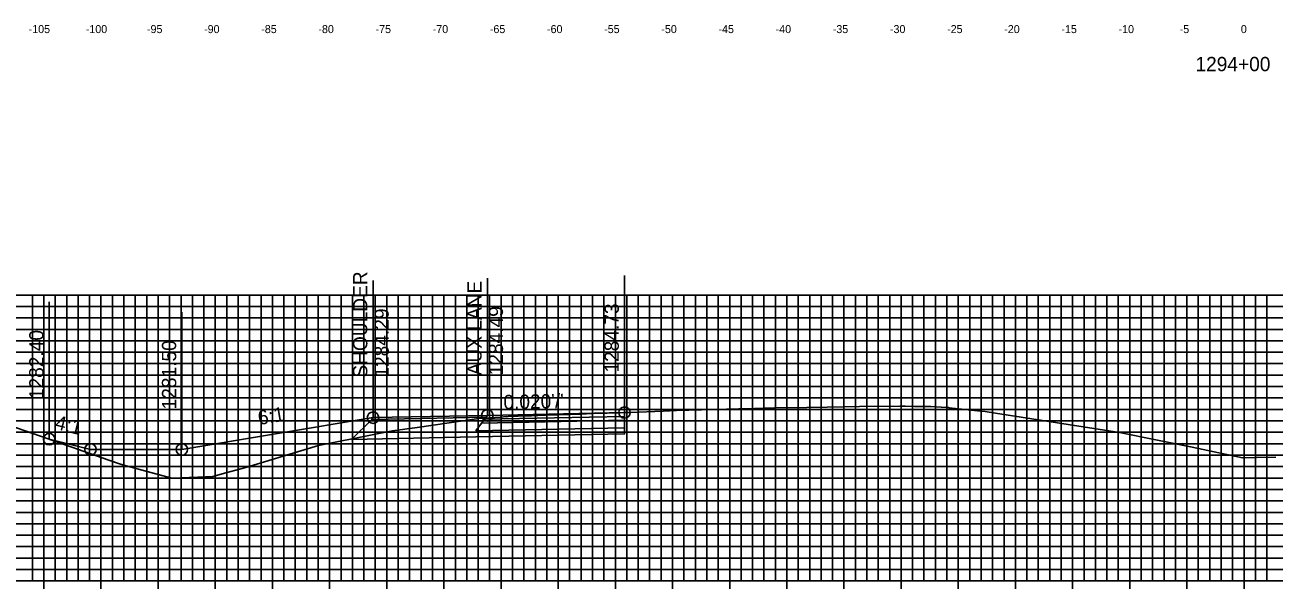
# Model space of a CAD drawing. Extents: x 674939 to 678919, y 750652 to 765176.
# Drawn here: x 678641.9 to 678751.2, y 763685.6 to 763734.9 of the extents above; entities that cross this region are included whole.
import ezdxf

# ---------------------------------------------------------------- set-up
doc = ezdxf.new("R2010")
doc.units = 0
for name, color, linetype in [('Level 10', 7, 'Continuous'), ('Level 18', 7, 'Continuous'), ('Level 19', 7, 'Continuous'), ('Level 20', 7, 'Continuous'), ('Level 22', 7, 'Continuous'), ('Level 23', 7, 'Continuous'), ('Level 4', 7, 'Continuous'), ('Level 7', 7, 'Continuous'), ('Level 8', 7, 'Continuous'), ('Level 9', 7, 'Continuous')]:
    doc.layers.add(name, color=color, linetype=linetype)

msp = doc.modelspace()

# ---------------------------------------------------------------- linework, layer by layer
at = {"layer": 'Level 10'}
msp.add_lwpolyline([(678639.11, 763700.38), (678643.24, 763698.96), (678649.22, 763696.85), (678650.16, 763696.52), (678650.72, 763696.36), (678654.74, 763695.28), (678657.01, 763695.36), (678658.32, 763695.42), (678659.46, 763695.74), (678661.2, 763696.21), (678663.51, 763696.91), (678667.55, 763698.13), (678672.39, 763699.09), (678674.02, 763699.41), (678676.19, 763699.72), (678681.59, 763700.49), (678683.44, 763700.62), (678684.01, 763700.66), (678684.02, 763700.65), (678684.16, 763700.67), (678685.03, 763700.69), (678685.69, 763700.73), (678686.18, 763700.74), (678686.75, 763700.77), (678687.41, 763700.79), (678690.53, 763700.88), (678690.99, 763700.9), (678692.15, 763700.95), (678692.8, 763700.97), (678693.95, 763701), (678694.33, 763701.01), (678694.81, 763701.03), (678697.72, 763701.15), (678698.88, 763701.18), (678704.33, 763701.33), (678704.82, 763701.35), (678707.46, 763701.42), (678710.27, 763701.46), (678712.07, 763701.49), (678714.88, 763701.54), (678718.41, 763701.58), (678718.74, 763701.58), (678718.85, 763701.58), (678718.87, 763701.58), (678719.7, 763701.54), (678719.9, 763701.53), (678720.9, 763701.54), (678721.14, 763701.53), (678722.46, 763701.46), (678722.67, 763701.45), (678722.68, 763701.45), (678722.73, 763701.44), (678725.2, 763701.17), (678725.88, 763701.1), (678726.78, 763700.96), (678737.64, 763699.26), (678743.98, 763697.98), (678748.38, 763697.06), (678749.62, 763697.08), (678751.3, 763697.1)], dxfattribs=at)
at = {"layer": 'Level 18'}
for points in [[(678644, 763698.69), (678647.61, 763697.79), (678655.61, 763697.79), (678672.33, 763700.57), (678682.33, 763700.77), (678694.33, 763701.01)], [(678672.33, 763700.57), (678682.33, 763700.77), (678694.33, 763701.01)], [(678672.33, 763700.57), (678672.33, 763700.57)]]:
    msp.add_lwpolyline(points, dxfattribs=at)
for points in [[(678694.33, 763701.01), (678694.33, 763700.68), (678682.08, 763700.43), (678682.33, 763700.77)], [(678682.33, 763700.77), (678672.33, 763700.57), (678672.21, 763700.42), (678682.21, 763700.61)]]:
    msp.add_lwpolyline(points, close=True, dxfattribs=at)
at = {"layer": 'Level 19'}
msp.add_lwpolyline([(678694.33, 763699.69), (678694.33, 763699.15), (678681.33, 763698.89), (678670.45, 763698.67), (678672.21, 763700.42)], dxfattribs=at)
for points in [[(678694.33, 763700.35), (678694.33, 763699.69), (678681.33, 763699.43), (678681.83, 763700.1)], [(678694.33, 763700.68), (678694.33, 763700.35), (678681.83, 763700.1), (678682.08, 763700.43)]]:
    msp.add_lwpolyline(points, close=True, dxfattribs=at)
at = {"layer": 'Level 20'}
for p, q in [((678598.53, 763711.29), (678898.53, 763711.29)), ((678642.53, 763686.29), (678642.53, 763711.29)), ((678643.53, 763686.29), (678643.53, 763711.29)), ((678644.53, 763686.29), (678644.53, 763711.29)), ((678645.53, 763686.29), (678645.53, 763711.29)), ((678646.53, 763686.29), (678646.53, 763711.29)), ((678647.53, 763686.29), (678647.53, 763711.29)), ((678648.53, 763686.29), (678648.53, 763711.29)), ((678649.53, 763686.29), (678649.53, 763711.29)), ((678650.53, 763686.29), (678650.53, 763711.29)), ((678651.53, 763686.29), (678651.53, 763711.29)), ((678652.53, 763686.29), (678652.53, 763711.29)), ((678653.53, 763686.29), (678653.53, 763711.29)), ((678654.53, 763686.29), (678654.53, 763711.29)), ((678655.53, 763686.29), (678655.53, 763711.29)), ((678656.53, 763686.29), (678656.53, 763711.29)), ((678657.53, 763686.29), (678657.53, 763711.29)), ((678658.53, 763686.29), (678658.53, 763711.29)), ((678659.53, 763686.29), (678659.53, 763711.29)), ((678660.53, 763686.29), (678660.53, 763711.29)), ((678661.53, 763686.29), (678661.53, 763711.29)), ((678662.53, 763686.29), (678662.53, 763711.29)), ((678663.53, 763686.29), (678663.53, 763711.29)), ((678664.53, 763686.29), (678664.53, 763711.29)), ((678665.53, 763686.29), (678665.53, 763711.29)), ((678666.53, 763686.29), (678666.53, 763711.29)), ((678667.53, 763686.29), (678667.53, 763711.29)), ((678668.53, 763686.29), (678668.53, 763711.29)), ((678669.53, 763686.29), (678669.53, 763711.29)), ((678670.53, 763686.29), (678670.53, 763711.29)), ((678671.53, 763686.29), (678671.53, 763711.29)), ((678672.53, 763686.29), (678672.53, 763711.29)), ((678673.53, 763686.29), (678673.53, 763711.29)), ((678674.53, 763686.29), (678674.53, 763711.29)), ((678675.53, 763686.29), (678675.53, 763711.29)), ((678676.53, 763686.29), (678676.53, 763711.29)), ((678677.53, 763686.29), (678677.53, 763711.29)), ((678678.53, 763686.29), (678678.53, 763711.29)), ((678679.53, 763686.29), (678679.53, 763711.29)), ((678680.53, 763686.29), (678680.53, 763711.29)), ((678681.53, 763686.29), (678681.53, 763711.29)), ((678682.53, 763686.29), (678682.53, 763711.29)), ((678683.53, 763686.29), (678683.53, 763711.29)), ((678684.53, 763686.29), (678684.53, 763711.29)), ((678685.53, 763686.29), (678685.53, 763711.29)), ((678686.53, 763686.29), (678686.53, 763711.29)), ((678687.53, 763686.29), (678687.53, 763711.29)), ((678688.53, 763686.29), (678688.53, 763711.29)), ((678689.53, 763686.29), (678689.53, 763711.29)), ((678690.53, 763686.29), (678690.53, 763711.29)), ((678691.53, 763686.29), (678691.53, 763711.29)), ((678692.53, 763686.29), (678692.53, 763711.29)), ((678693.53, 763686.29), (678693.53, 763711.29)), ((678694.53, 763686.29), (678694.53, 763711.29)), ((678695.53, 763686.29), (678695.53, 763711.29)), ((678696.53, 763686.29), (678696.53, 763711.29)), ((678697.53, 763686.29), (678697.53, 763711.29)), ((678698.53, 763686.29), (678698.53, 763711.29)), ((678699.53, 763686.29), (678699.53, 763711.29)), ((678700.53, 763686.29), (678700.53, 763711.29)), ((678701.53, 763686.29), (678701.53, 763711.29)), ((678702.53, 763686.29), (678702.53, 763711.29)), ((678703.53, 763686.29), (678703.53, 763711.29)), ((678704.53, 763686.29), (678704.53, 763711.29)), ((678705.53, 763686.29), (678705.53, 763711.29)), ((678706.53, 763686.29), (678706.53, 763711.29)), ((678707.53, 763686.29), (678707.53, 763711.29)), ((678708.53, 763686.29), (678708.53, 763711.29)), ((678709.53, 763686.29), (678709.53, 763711.29)), ((678710.53, 763686.29), (678710.53, 763711.29)), ((678711.53, 763686.29), (678711.53, 763711.29)), ((678712.53, 763686.29), (678712.53, 763711.29)), ((678713.53, 763686.29), (678713.53, 763711.29)), ((678714.53, 763686.29), (678714.53, 763711.29)), ((678715.53, 763686.29), (678715.53, 763711.29)), ((678716.53, 763686.29), (678716.53, 763711.29)), ((678717.53, 763686.29), (678717.53, 763711.29)), ((678718.53, 763686.29), (678718.53, 763711.29)), ((678719.53, 763686.29), (678719.53, 763711.29)), ((678720.53, 763686.29), (678720.53, 763711.29)), ((678721.53, 763686.29), (678721.53, 763711.29)), ((678722.53, 763686.29), (678722.53, 763711.29)), ((678723.53, 763686.29), (678723.53, 763711.29)), ((678724.53, 763686.29), (678724.53, 763711.29)), ((678725.53, 763686.29), (678725.53, 763711.29)), ((678726.53, 763686.29), (678726.53, 763711.29)), ((678727.53, 763686.29), (678727.53, 763711.29)), ((678728.53, 763686.29), (678728.53, 763711.29)), ((678729.53, 763686.29), (678729.53, 763711.29)), ((678730.53, 763686.29), (678730.53, 763711.29)), ((678731.53, 763686.29), (678731.53, 763711.29)), ((678732.53, 763686.29), (678732.53, 763711.29)), ((678733.53, 763686.29), (678733.53, 763711.29)), ((678734.53, 763686.29), (678734.53, 763711.29)), ((678735.53, 763686.29), (678735.53, 763711.29)), ((678736.53, 763686.29), (678736.53, 763711.29)), ((678737.53, 763686.29), (678737.53, 763711.29)), ((678738.53, 763686.29), (678738.53, 763711.29)), ((678739.53, 763686.29), (678739.53, 763711.29)), ((678740.53, 763686.29), (678740.53, 763711.29)), ((678741.53, 763686.29), (678741.53, 763711.29)), ((678742.53, 763686.29), (678742.53, 763711.29)), ((678743.53, 763686.29), (678743.53, 763711.29)), ((678744.53, 763686.29), (678744.53, 763711.29)), ((678745.53, 763686.29), (678745.53, 763711.29)), ((678746.53, 763686.29), (678746.53, 763711.29)), ((678747.53, 763686.29), (678747.53, 763711.29)), ((678748.53, 763686.29), (678748.53, 763711.29)), ((678749.53, 763686.29), (678749.53, 763711.29)), ((678750.53, 763686.29), (678750.53, 763711.29)), ((678598.53, 763710.29), (678898.53, 763710.29)), ((678598.53, 763709.29), (678898.53, 763709.29)), ((678598.53, 763708.29), (678898.53, 763708.29)), ((678598.53, 763707.29), (678898.53, 763707.29)), ((678598.53, 763706.29), (678898.53, 763706.29)), ((678598.53, 763705.29), (678898.53, 763705.29)), ((678598.53, 763704.29), (678898.53, 763704.29)), ((678598.53, 763703.29), (678898.53, 763703.29)), ((678598.53, 763702.29), (678898.53, 763702.29)), ((678598.53, 763701.29), (678898.53, 763701.29)), ((678598.53, 763700.29), (678898.53, 763700.29)), ((678598.53, 763699.29), (678898.53, 763699.29)), ((678598.53, 763698.29), (678898.53, 763698.29)), ((678598.53, 763697.29), (678898.53, 763697.29)), ((678598.53, 763696.29), (678898.53, 763696.29)), ((678598.53, 763695.29), (678898.53, 763695.29)), ((678598.53, 763694.29), (678898.53, 763694.29)), ((678598.53, 763693.29), (678898.53, 763693.29)), ((678598.53, 763692.29), (678898.53, 763692.29)), ((678598.53, 763691.29), (678898.53, 763691.29)), ((678598.53, 763690.29), (678898.53, 763690.29)), ((678598.53, 763689.29), (678898.53, 763689.29)), ((678598.53, 763688.29), (678898.53, 763688.29)), ((678598.53, 763687.29), (678898.53, 763687.29)), ((678598.53, 763686.29), (678898.53, 763686.29))]:
    msp.add_line(p, q, dxfattribs=at)
at = {"layer": 'Level 23'}
for p, q in [((678694.33, 763701.01), (678694.33, 763713.01)), ((678672.33, 763700.57), (678672.33, 763712.57)), ((678682.33, 763700.77), (678682.33, 763712.77)), ((678644, 763698.69), (678644, 763710.69)), ((678655.61, 763697.79), (678655.61, 763709.79))]:
    msp.add_line(p, q, dxfattribs=at)
at = {"layer": 'Level 4'}
for centre in [(678672.33, 763700.57), (678672.33, 763700.57), (678682.33, 763700.77), (678694.33, 763701.01), (678644, 763698.69), (678647.61, 763697.79), (678655.61, 763697.79)]:
    msp.add_circle(centre, 0.5, dxfattribs=at)
at = {"layer": 'Level 7'}
for points in [[(678672.33, 763700.57), (678655.61, 763697.79)], [(678655.61, 763697.79), (678647.61, 763697.79), (678644, 763698.69)]]:
    msp.add_lwpolyline(points, dxfattribs=at)
at = {"layer": 'Level 8'}
for p, q in [((678643.53, 763685.59), (678643.53, 763686.99)), ((678648.53, 763685.59), (678648.53, 763686.99)), ((678653.53, 763685.59), (678653.53, 763686.99)), ((678658.53, 763685.59), (678658.53, 763686.99)), ((678663.53, 763685.59), (678663.53, 763686.99)), ((678668.53, 763685.59), (678668.53, 763686.99)), ((678673.53, 763685.59), (678673.53, 763686.99)), ((678678.53, 763685.59), (678678.53, 763686.99)), ((678683.53, 763685.59), (678683.53, 763686.99)), ((678688.53, 763685.59), (678688.53, 763686.99)), ((678693.53, 763685.59), (678693.53, 763686.99)), ((678698.53, 763685.59), (678698.53, 763686.99)), ((678703.53, 763685.59), (678703.53, 763686.99)), ((678708.53, 763685.59), (678708.53, 763686.99)), ((678713.53, 763685.59), (678713.53, 763686.99)), ((678718.53, 763685.59), (678718.53, 763686.99)), ((678723.53, 763685.59), (678723.53, 763686.99)), ((678728.53, 763685.59), (678728.53, 763686.99)), ((678733.53, 763685.59), (678733.53, 763686.99)), ((678738.53, 763685.59), (678738.53, 763686.99)), ((678743.53, 763685.59), (678743.53, 763686.99)), ((678748.53, 763685.59), (678748.53, 763686.99)), ((678598.53, 763686.29), (678898.53, 763686.29))]:
    msp.add_line(p, q, dxfattribs=at)

# ---------------------------------------------------------------- texts
at = {"layer": 'Level 22'}
for s, rotation, p in [("0.020'/'", 1.1458, (678683.75, 763701.3)), ('6:1', 9.4623, (678662.36, 763699.92)), ('4:1', 345.9638, (678644.43, 763699.6))]:
    msp.add_text(s, height=1.25, rotation=rotation, dxfattribs=at).set_placement(p)
at = {"layer": 'Level 23'}
for s, p in [('SHOULDER', (678671.83, 763704.07)), ('AUX LANE', (678681.83, 763704.27)), ('1284.29', (678673.7, 763704.07)), ('1284.49', (678683.7, 763704.27)), ('1284.73', (678693.83, 763704.51)), ('1282.40', (678643.5, 763702.19)), ('1281.50', (678655.11, 763701.29))]:
    msp.add_text(s, height=1.25, rotation=90, dxfattribs=at).set_placement(p)
at = {"layer": 'Level 9'}
for s, height, p in [('-105', 0.7, (678642.2, 763734.19)), ('-100', 0.7, (678647.2, 763734.19)), ('-95', 0.7, (678652.55, 763734.19)), ('-90', 0.7, (678657.55, 763734.19)), ('-85', 0.7, (678662.55, 763734.19)), ('-80', 0.7, (678667.55, 763734.19)), ('-75', 0.7, (678672.55, 763734.19)), ('-70', 0.7, (678677.55, 763734.19)), ('-65', 0.7, (678682.55, 763734.19)), ('-60', 0.7, (678687.55, 763734.19)), ('-55', 0.7, (678692.55, 763734.19)), ('-50', 0.7, (678697.55, 763734.19)), ('-45', 0.7, (678702.55, 763734.19)), ('-40', 0.7, (678707.55, 763734.19)), ('-35', 0.7, (678712.55, 763734.19)), ('-30', 0.7, (678717.55, 763734.19)), ('-25', 0.7, (678722.55, 763734.19)), ('-20', 0.7, (678727.55, 763734.19)), ('-15', 0.7, (678732.55, 763734.19)), ('-10', 0.7, (678737.55, 763734.19)), ('-5', 0.7, (678742.9, 763734.19)), ('0', 0.7, (678748.25, 763734.19)), ('1294+00', 1.25, (678744.28, 763730.86))]:
    msp.add_text(s, height=height, dxfattribs=at).set_placement(p)

doc.saveas('drawing.dxf')
